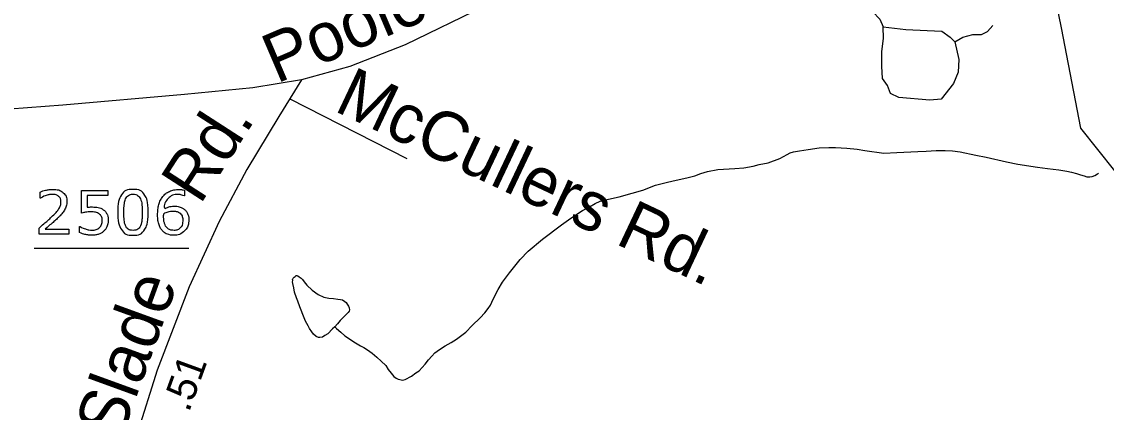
# Model space of a CAD drawing. Extents: x 2169602 to 2449496, y 721995 to 810662.
# Drawn here: x 2170108.4 to 2170218.5, y 724863.9 to 724903.6 of the extents above; entities that cross this region are included whole.
import ezdxf

# ---------------------------------------------------------------- set-up
doc = ezdxf.new("R2010")
doc.units = 0
doc.layers.add('Old_Level_1', color=7, linetype='Continuous')

msp = doc.modelspace()

# ---------------------------------------------------------------- linework, layer by layer
at = {"layer": 'Old_Level_1'}
msp.add_line((2170109.7, 724880.58), (2170125.38, 724880.58), dxfattribs=at)
for points in [[(2170201.08, 724939.82), (2170200.72, 724937.61), (2170200.01, 724933.78), (2170198.32, 724930.89), (2170196.24, 724928.4), (2170193.46, 724926.02), (2170184.82, 724920.89), (2170178.36, 724917.75), (2170168.61, 724912.5), (2170159.38, 724907.58), (2170155.42, 724905.16), (2170147.33, 724901.23), (2170141.71, 724899.04), (2170136.82, 724897.67)], [(2170213.95, 724902.95), (2170213.69, 724904.27), (2170213.26, 724910.99), (2170210.65, 724918.84), (2170208.39, 724923.77)], [(2170179.33, 724917.48), (2170180.74, 724916.06), (2170181.9, 724914.34), (2170183.43, 724912.03), (2170186.07, 724908.53), (2170187.41, 724906.85), (2170188.28, 724905.94), (2170189, 724905.65), (2170189.72, 724905.65), (2170190.53, 724905.02), (2170191.11, 724904.64), (2170192.11, 724904.45), (2170193.94, 724904.78), (2170194.8, 724904.59), (2170195.52, 724903.82), (2170195.86, 724903.06)], [(2170203.15, 724901.52), (2170203.53, 724899.74), (2170203.48, 724898.45), (2170203, 724897.3), (2170201.76, 724895.71), (2170200.61, 724895.62), (2170197.44, 724895.9), (2170196.62, 724896.29), (2170196.29, 724897.1), (2170195.81, 724897.82), (2170195.71, 724899.07), (2170195.71, 724900.56), (2170195.9, 724901.86), (2170195.86, 724903.06)], [(2170195.86, 724903.06), (2170198.16, 724902.77), (2170200.32, 724902.67), (2170201.81, 724902.62), (2170202.67, 724902), (2170203.15, 724901.52)], [(2170203.15, 724901.52), (2170203.96, 724902), (2170204.97, 724902.29), (2170205.83, 724902.29), (2170206.46, 724902.58), (2170206.99, 724903.2)], [(2170241.99, 724835.09), (2170240.38, 724839.26), (2170234.6, 724847.17), (2170230.59, 724856.84), (2170228.76, 724863.35), (2170228.52, 724873.65), (2170225.48, 724883.3), (2170221.11, 724886.27), (2170215.93, 724892.77), (2170213.95, 724902.95)], [(2170136.82, 724897.67), (2170131.87, 724896.85), (2170124.95, 724896.18), (2170112.6, 724895.11), (2170105.39, 724894.56), (2170100.71, 724894.41), (2170095.34, 724894.36), (2170085.42, 724894.61), (2170077.26, 724894.86)], [(2170136.82, 724897.67), (2170134.51, 724893.94), (2170131.26, 724888.56), (2170128.45, 724883.31), (2170125.43, 724876.67), (2170122.16, 724868.21), (2170120.11, 724861.66), (2170117.93, 724854), (2170114.56, 724843.47), (2170113.08, 724838.22)], [(2170135.63, 724895.76), (2170147.52, 724889.69)], [(2170140.19, 724872.62), (2170140.38, 724872.44), (2170140.8, 724872.06), (2170141.23, 724871.68), (2170142.29, 724870.98), (2170142.81, 724870.69), (2170143.15, 724870.5), (2170143.53, 724870.27), (2170144, 724869.94), (2170144.48, 724869.52), (2170144.91, 724869.13), (2170145.39, 724868.67), (2170145.63, 724868.28), (2170145.92, 724867.9), (2170146.2, 724867.58), (2170146.44, 724867.39), (2170146.63, 724867.29), (2170147.1, 724867.2), (2170147.35, 724867.25), (2170148, 724867.59), (2170148.43, 724867.92), (2170148.77, 724868.15), (2170149.38, 724868.82), (2170149.71, 724869.26), (2170150.05, 724869.64), (2170150.36, 724869.98), (2170150.84, 724870.31), (2170151.41, 724870.69), (2170152.02, 724871.03), (2170152.55, 724871.36), (2170153.49, 724872.08), (2170154.16, 724872.75), (2170154.96, 724873.51), (2170155.43, 724874.04), (2170155.76, 724874.47), (2170156.01, 724874.8), (2170156.28, 724875.43), (2170156.79, 724876.38), (2170157.22, 724877.14), (2170157.93, 724878.1), (2170159.01, 724879.43), (2170159.82, 724880.29), (2170161.28, 724881.49), (2170163.21, 724882.97), (2170163.93, 724883.45), (2170164.68, 724883.98), (2170165.35, 724884.41), (2170166.06, 724884.79), (2170166.63, 724885.13), (2170167.15, 724885.37), (2170167.68, 724885.51), (2170169.05, 724885.81), (2170170.38, 724886.19), (2170171.47, 724886.49), (2170172.75, 724886.97), (2170173.98, 724887.3), (2170174.84, 724887.5), (2170175.93, 724887.74), (2170176.74, 724887.94), (2170177.35, 724888.18), (2170178.02, 724888.37), (2170179.07, 724888.57), (2170180.82, 724888.67), (2170181.73, 724888.73), (2170182.67, 724888.92), (2170183.29, 724889.07), (2170184.19, 724889.26), (2170185.37, 724889.7), (2170186.12, 724890.09), (2170186.42, 724890.27), (2170186.75, 724890.37), (2170187.36, 724890.47), (2170188.26, 724890.62), (2170189.36, 724890.76), (2170190.36, 724890.82), (2170191.02, 724890.82), (2170192.16, 724890.74), (2170193.22, 724890.64), (2170194.01, 724890.51), (2170195.93, 724890.23), (2170197.25, 724890.29), (2170199.39, 724890.4), (2170200.24, 724890.45), (2170201.24, 724890.5), (2170202.14, 724890.51), (2170202.9, 724890.46), (2170203.66, 724890.38), (2170205.28, 724890.04), (2170206.33, 724889.82), (2170208.37, 724889.36), (2170209.52, 724889.12), (2170211.52, 724888.8), (2170212.55, 724888.67), (2170213.69, 724888.53), (2170214.5, 724888.39), (2170214.99, 724888.3), (2170215.47, 724888.16), (2170215.89, 724888.02), (2170216.27, 724887.92), (2170216.55, 724887.83)], [(2170216.55, 724887.83), (2170216.84, 724887.83), (2170217.08, 724887.88), (2170217.36, 724887.98), (2170217.6, 724888.12), (2170217.73, 724888.22)], [(2170110.32, 724885.65), (2170110.29, 724885.65), (2170110.29, 724886.28)], [(2170114.49, 724884.16), (2170114.49, 724886.46), (2170117.17, 724886.46), (2170117.17, 724885.94), (2170115.06, 724885.94), (2170115.06, 724884.75)], [(2170124.94, 724886.47), (2170124.94, 724885.9), (2170124.91, 724885.9)], [(2170113.2, 724882), (2170110.18, 724882), (2170110.18, 724882.63)], [(2170114.29, 724882.17), (2170114.29, 724882.8), (2170114.34, 724882.8)], [(2170110.8, 724882.52), (2170113.2, 724882.52), (2170113.2, 724882)], [(2170140.19, 724872.62), (2170139.96, 724872.39), (2170139.48, 724871.91), (2170139.19, 724871.71), (2170138.96, 724871.57), (2170138.67, 724871.52), (2170138.53, 724871.52), (2170138.3, 724871.62), (2170138.05, 724871.86), (2170137.86, 724872.09), (2170137.62, 724872.42), (2170137.49, 724872.7), (2170137.24, 724873.18), (2170137.1, 724873.51), (2170136.66, 724874.65), (2170136.46, 724875.22), (2170136.32, 724875.55), (2170136.12, 724876.12), (2170136.03, 724876.55), (2170135.94, 724877.02), (2170135.92, 724877.16), (2170135.93, 724877.31), (2170135.92, 724877.4), (2170135.98, 724877.54), (2170136.07, 724877.64), (2170136.17, 724877.73), (2170136.27, 724877.83), (2170136.36, 724877.83), (2170136.45, 724877.79), (2170136.6, 724877.69), (2170136.79, 724877.55), (2170136.93, 724877.41), (2170137.08, 724877.17), (2170137.36, 724876.84), (2170137.89, 724876.32), (2170138.51, 724875.89), (2170139.08, 724875.62), (2170139.6, 724875.52), (2170140.08, 724875.47), (2170140.5, 724875.43), (2170140.79, 724875.39), (2170140.99, 724875.34), (2170141.22, 724875.19), (2170141.36, 724875.06), (2170141.46, 724874.91), (2170141.6, 724874.72), (2170141.66, 724874.53), (2170141.7, 724874.34), (2170141.65, 724874.2), (2170141.56, 724874.05), (2170141.37, 724873.87), (2170141.04, 724873.54), (2170140.76, 724873.25), (2170140.47, 724872.91), (2170140.19, 724872.62)]]:
    msp.add_lwpolyline(points, dxfattribs=at)
for points in [[(2170110.18, 724882.63), (2170110.49, 724882.9), (2170110.81, 724883.17), (2170111.12, 724883.44), (2170111.4, 724883.71), (2170111.97, 724884.26), (2170112.19, 724884.59), (2170112.4, 724884.92), (2170112.4, 724885.3), (2170112.4, 724885.65), (2170112.17, 724885.84), (2170111.94, 724886.04), (2170111.53, 724886.04), (2170111.26, 724886.04), (2170110.94, 724885.94), (2170110.62, 724885.85), (2170110.32, 724885.65)], [(2170110.29, 724886.28), (2170110.5, 724886.38), (2170110.85, 724886.47), (2170111.21, 724886.55), (2170111.54, 724886.55), (2170112.23, 724886.55), (2170112.62, 724886.22), (2170113.01, 724885.89), (2170113.01, 724885.33), (2170113.01, 724885.07), (2170112.94, 724884.85), (2170112.88, 724884.63), (2170112.75, 724884.44), (2170112.64, 724884.25), (2170112.48, 724884.07), (2170112.32, 724883.89), (2170112.1, 724883.67), (2170111.78, 724883.36), (2170111.43, 724883.07), (2170111.09, 724882.77), (2170110.8, 724882.52)], [(2170121.27, 724884.23), (2170121.27, 724883.03), (2170120.89, 724882.47), (2170120.51, 724881.91), (2170119.72, 724881.91), (2170118.92, 724881.91), (2170118.55, 724882.48), (2170118.18, 724883.05), (2170118.18, 724884.23), (2170118.18, 724885.42), (2170118.56, 724885.99), (2170118.93, 724886.55), (2170119.72, 724886.55), (2170120.53, 724886.55), (2170120.9, 724885.98), (2170121.27, 724885.4), (2170121.27, 724884.23)], [(2170120.48, 724882.87), (2170120.58, 724883.12), (2170120.62, 724883.44), (2170120.66, 724883.77), (2170120.66, 724884.23), (2170120.66, 724884.69), (2170120.62, 724885.02), (2170120.58, 724885.36), (2170120.48, 724885.59), (2170120.37, 724885.82), (2170120.19, 724885.94), (2170120.01, 724886.06), (2170119.72, 724886.06), (2170119.44, 724886.06), (2170119.26, 724885.94), (2170119.08, 724885.82), (2170118.97, 724885.59), (2170118.87, 724885.37), (2170118.83, 724885.01), (2170118.79, 724884.65), (2170118.79, 724884.23), (2170118.79, 724883.76), (2170118.82, 724883.45), (2170118.86, 724883.13), (2170118.97, 724882.88), (2170119.06, 724882.65), (2170119.24, 724882.53), (2170119.43, 724882.4), (2170119.72, 724882.4), (2170120.01, 724882.4), (2170120.19, 724882.52), (2170120.38, 724882.64), (2170120.48, 724882.87)], [(2170125.38, 724883.45), (2170125.38, 724882.77), (2170124.93, 724882.34), (2170124.48, 724881.91), (2170123.83, 724881.91), (2170123.5, 724881.91), (2170123.23, 724882.01), (2170122.96, 724882.11), (2170122.76, 724882.31), (2170122.5, 724882.56), (2170122.36, 724882.97), (2170122.22, 724883.38), (2170122.22, 724883.96), (2170122.22, 724884.55), (2170122.35, 724885.01), (2170122.48, 724885.47), (2170122.76, 724885.82), (2170123.02, 724886.16), (2170123.43, 724886.35), (2170123.85, 724886.54), (2170124.4, 724886.54), (2170124.58, 724886.54), (2170124.7, 724886.53), (2170124.82, 724886.51), (2170124.94, 724886.47)], [(2170124.91, 724885.9), (2170124.83, 724885.94), (2170124.66, 724885.99), (2170124.49, 724886.03), (2170124.32, 724886.03), (2170123.67, 724886.03), (2170123.29, 724885.62), (2170122.91, 724885.22), (2170122.85, 724884.54), (2170123.1, 724884.69), (2170123.34, 724884.77), (2170123.58, 724884.85), (2170123.9, 724884.85), (2170124.19, 724884.85), (2170124.4, 724884.8), (2170124.62, 724884.74), (2170124.85, 724884.58), (2170125.11, 724884.4), (2170125.24, 724884.12), (2170125.38, 724883.84), (2170125.38, 724883.45)], [(2170115.06, 724884.75), (2170115.19, 724884.76), (2170115.33, 724884.77), (2170115.46, 724884.77), (2170115.56, 724884.77), (2170115.92, 724884.77), (2170116.19, 724884.71), (2170116.47, 724884.65), (2170116.69, 724884.5), (2170116.93, 724884.33), (2170117.07, 724884.07), (2170117.2, 724883.81), (2170117.2, 724883.42)], [(2170114.34, 724882.8), (2170114.58, 724882.64), (2170114.91, 724882.53), (2170115.24, 724882.42), (2170115.56, 724882.42), (2170115.77, 724882.42), (2170115.97, 724882.48), (2170116.17, 724882.54), (2170116.32, 724882.69), (2170116.46, 724882.82), (2170116.52, 724883), (2170116.59, 724883.18), (2170116.59, 724883.42), (2170116.59, 724883.65), (2170116.51, 724883.81), (2170116.43, 724883.97), (2170116.29, 724884.07), (2170116.14, 724884.18), (2170115.91, 724884.23), (2170115.69, 724884.27), (2170115.41, 724884.27), (2170115.15, 724884.27), (2170114.91, 724884.24), (2170114.66, 724884.2), (2170114.49, 724884.16)], [(2170124.77, 724883.42), (2170124.77, 724883.7), (2170124.69, 724883.88), (2170124.6, 724884.06), (2170124.42, 724884.2), (2170124.28, 724884.29), (2170124.11, 724884.32), (2170123.94, 724884.35), (2170123.76, 724884.35), (2170123.51, 724884.35), (2170123.29, 724884.29), (2170123.07, 724884.23), (2170122.84, 724884.11), (2170122.84, 724884.04), (2170122.83, 724883.98), (2170122.83, 724883.92), (2170122.83, 724883.83), (2170122.83, 724883.35), (2170122.93, 724883.08), (2170123.02, 724882.81), (2170123.19, 724882.65), (2170123.33, 724882.52), (2170123.49, 724882.46), (2170123.65, 724882.4), (2170123.84, 724882.4), (2170124.27, 724882.4), (2170124.52, 724882.66), (2170124.77, 724882.92), (2170124.77, 724883.42)], [(2170117.2, 724883.42), (2170117.2, 724883.11), (2170117.08, 724882.82), (2170116.97, 724882.54), (2170116.77, 724882.34), (2170116.56, 724882.13), (2170116.26, 724882.02), (2170115.96, 724881.91), (2170115.57, 724881.91), (2170115.2, 724881.91), (2170114.87, 724881.98), (2170114.53, 724882.06), (2170114.29, 724882.17)]]:
    msp.add_open_spline(points, degree=3, dxfattribs=at)

# ---------------------------------------------------------------- texts
for s, height, rotation, p in [('Poole', 5, 23.1349, (2170134.28, 724897.26)), ('McCullers Rd.', 5, 334.7199, (2170140, 724894.58)), ('Rd.', 5, 57.1634, (2170126.52, 724884.91)), ('Slade', 5, 70.0156, (2170118.43, 724860.96)), ('.51', 2.971, 70.0156, (2170125.39, 724863.85))]:
    msp.add_text(s, height=height, rotation=rotation, dxfattribs=at).set_placement(p)

doc.saveas('drawing.dxf')
